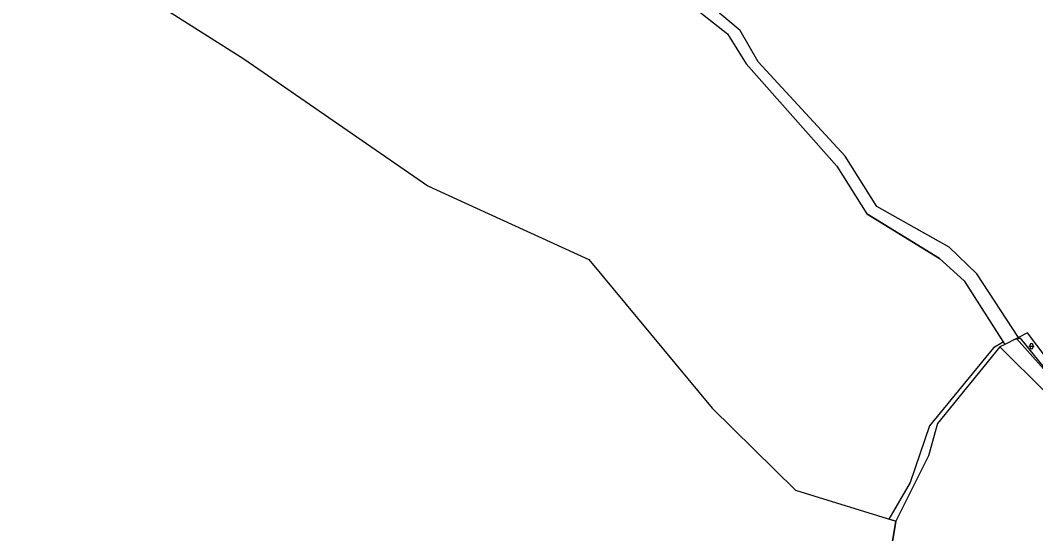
# Model space of a CAD drawing. Extents: x -439246 to -433691, y -1130252 to -1121148.
# Drawn here: x -438795.3 to -438413.3, y -1122317.8 to -1122124.8 of the extents above; entities that cross this region are included whole.
import ezdxf

# ---------------------------------------------------------------- set-up
doc = ezdxf.new("R2010")
doc.units = 0
for name, color, linetype in [('Vrstva 1', 7, 'Continuous'), ('Vrstva 13', 7, 'Continuous'), ('Vrstva 25', 7, 'Continuous'), ('Vrstva 52', 7, 'Continuous')]:
    doc.layers.add(name, color=color, linetype=linetype)

msp = doc.modelspace()

# ---------------------------------------------------------------- linework, layer by layer
at = {"layer": 'Vrstva 1'}
for points in [[(-438524.51, -1122128.56), (-438539.92, -1122115.51)], [(-438543.91, -1122118.29), (-438529.17, -1122129.84)], [(-438517.66, -1122140.43), (-438524.51, -1122128.56)], [(-438529.17, -1122129.84), (-438522.26, -1122141.19)], [(-438522.26, -1122141.19), (-438488.14, -1122179.62)], [(-438484.99, -1122175.83), (-438517.66, -1122140.43)], [(-438473.08, -1122194.75), (-438484.99, -1122175.83)], [(-438488.14, -1122179.62), (-438476.77, -1122197.49)], [(-438445.87, -1122210.05), (-438473.08, -1122194.75)], [(-438449.42, -1122214.32), (-438476.77, -1122197.49)], [(-438435.47, -1122220.1), (-438445.87, -1122210.05)], [(-438440.24, -1122222.69), (-438449.42, -1122214.32)], [(-438419.69, -1122243.99), (-438435.47, -1122220.1)], [(-438440.24, -1122222.69), (-438424.94, -1122246.66)], [(-438416.31, -1122242.27), (-438419.69, -1122243.99)], [(-438382.39, -1122287.15), (-438416.31, -1122242.27)], [(-438424.94, -1122246.66), (-438426.7, -1122247.56)], [(-438420.47, -1122244.39), (-438424.94, -1122246.66)], [(-438419.69, -1122243.99), (-438420.47, -1122244.39)], [(-438420.47, -1122244.39), (-438382.39, -1122287.15)], [(-438426.7, -1122247.56), (-438450.2, -1122276.42)], [(-438426.7, -1122247.56), (-438409.59, -1122264.63)], [(-438450.2, -1122276.42), (-438453.6, -1122288.5)], [(-438453.6, -1122288.5), (-438465.95, -1122313.13)]]:
    msp.add_lwpolyline(points, dxfattribs=at)
at = {"layer": 'Vrstva 13'}
for points in [[(-438764.13, -1122105.71), (-438711.18, -1122139.28)], [(-438711.18, -1122139.28), (-438642.01, -1122187.05)], [(-438642.01, -1122187.05), (-438634.05, -1122190.68)], [(-438634.05, -1122190.68), (-438628.11, -1122193.39)], [(-438628.11, -1122193.39), (-438581.37, -1122214.71)], [(-438581.37, -1122214.71), (-438534.99, -1122270.67)], [(-438534.99, -1122270.67), (-438503.68, -1122301.49)], [(-438503.68, -1122301.49), (-438465.95, -1122313.13)], [(-438465.95, -1122313.13), (-438474.01, -1122362.55)]]:
    msp.add_lwpolyline(points, dxfattribs=at)
at = {"layer": 'Vrstva 25'}
for p, q in [((-438415.32, -1122247.79), (-438415.32, -1122246.79)), ((-438414.32, -1122246.79), (-438414.32, -1122247.79)), ((-438415.82, -1122247.29), (-438413.82, -1122247.29))]:
    msp.add_line(p, q, dxfattribs=at)
for centre, start, end in [((-438414.82, -1122246.79), 0, 180), ((-438414.82, -1122247.79), 180, 0)]:
    msp.add_arc(centre, 0.5, start, end, dxfattribs=at)
at = {"layer": 'Vrstva 52'}
for points in [[(-438317.39, -1122293.36), (-438349.67, -1122303.74), (-438349.9, -1122303.93), (-438350.06, -1122304.06), (-438355, -1122308.42), (-438370.1, -1122304.11), (-438371.41, -1122303.74), (-438386.33, -1122287.97), (-438400.4, -1122268.45), (-438406.22, -1122260.39), (-438407.85, -1122258.14), (-438418.93, -1122244.29), (-438420.26, -1122244.62), (-438421.57, -1122244.95), (-438420.47, -1122244.39), (-438419.69, -1122243.99), (-438435.47, -1122220.1), (-438445.87, -1122210.05), (-438460.96, -1122201.57), (-438473.08, -1122194.75), (-438484.99, -1122175.83), (-438517.66, -1122140.43), (-438524.51, -1122128.56), (-438539.92, -1122115.51)], [(-438543.91, -1122118.29), (-438529.17, -1122129.84), (-438522.26, -1122141.19), (-438488.14, -1122179.62), (-438476.77, -1122197.49), (-438449.42, -1122214.32), (-438440.24, -1122222.69), (-438425.42, -1122245.91), (-438425.75, -1122245.99), (-438429.16, -1122247.91), (-438453.23, -1122277.31), (-438460.48, -1122298.62), (-438468.49, -1122312.35)], [(-438733.14, -1122661.74), (-438773.89, -1122607.61), (-438795.33, -1122579.12), (-438764.56, -1122557.83), (-438694.39, -1122531.12), (-438683.75, -1122527.03), (-438669.13, -1122512.52), (-438650.22, -1122495.45), (-438647.72, -1122493.2), (-438581.47, -1122435.57), (-438580.65, -1122434.17), (-438576.65, -1122427.35), (-438568.85, -1122414.07), (-438566.38, -1122409.87), (-438565.19, -1122407.84), (-438555.76, -1122403.88), (-438526.5, -1122391.57), (-438525.59, -1122391.19), (-438525.51, -1122391.12), (-438493.06, -1122362.33), (-438477.66, -1122362.51), (-438474.01, -1122362.55), (-438465.95, -1122313.13), (-438468.49, -1122312.35)]]:
    msp.add_lwpolyline(points, dxfattribs=at)

doc.saveas('drawing.dxf')
